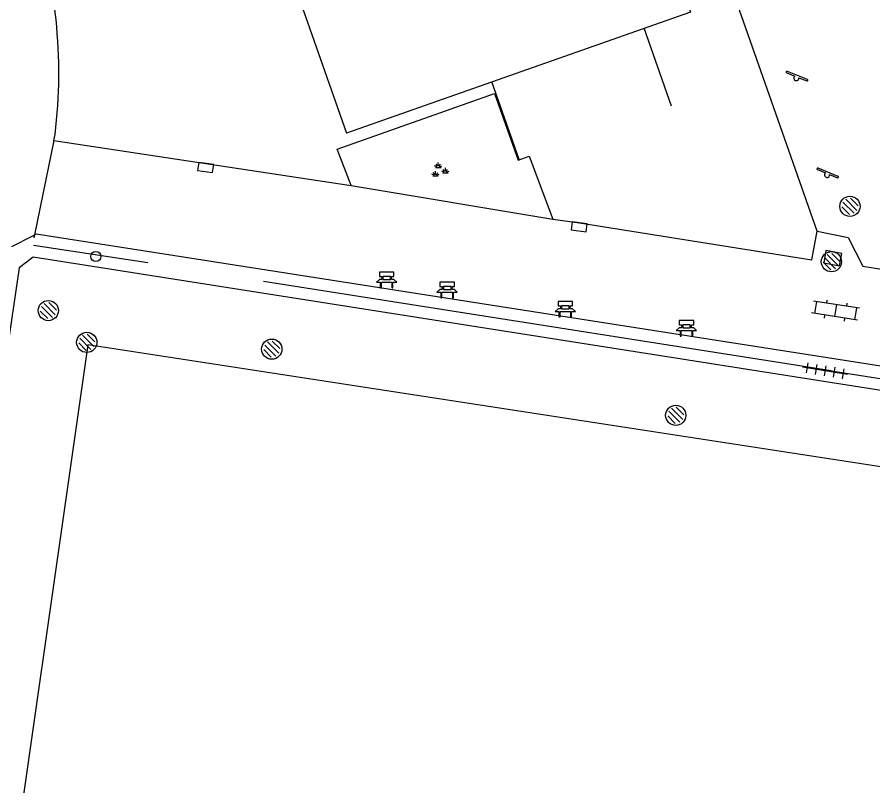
# Model space of a CAD drawing. Extents: x 135999 to 138000, y 396000 to 398501.
# Drawn here: x 136374.91 to 136417.23, y 396408.87 to 396446.87 of the extents above; entities that cross this region are included whole.
import ezdxf

# ---------------------------------------------------------------- set-up
doc = ezdxf.new("R2010")
doc.units = 0
for name, color, linetype in [('bs-afsc-belijning', 7, 'Continuous'), ('bs-afsc-hekwerk laag', 7, 'Continuous'), ('bs-afsc-poort', 7, 'Continuous'), ('bs-symb-beregeningsautomaat', 7, 'Continuous'), ('bs-symb-cornervlag', 7, 'Continuous'), ('bs-symb-hydrant', 7, 'Continuous'), ('bs-symb-magneetklep', 7, 'Continuous'), ('bs-symb-sproeier', 7, 'Continuous'), ('gg-afsc-erfafscheiding', 7, 'Continuous'), ('gg-afsc-hekwerk', 7, 'Continuous'), ('gg-bbg-hoofdgebouw', 7, 'Continuous'), ('gg-bbg-overig bouwwerk', 7, 'Continuous'), ('gg-knt-verharding', 7, 'Continuous'), ('gt-symb-bank', 7, 'Continuous'), ('gt-symb-groenvak', 7, 'Continuous'), ('gt-symb-klinker verharding', 7, 'Continuous'), ('gt-symb-kolk', 7, 'Continuous'), ('gt-symb-speelvoorziening', 7, 'Continuous'), ('gt-symb-tegel verharding', 7, 'Continuous'), ('gt-symb-verkeersbordpaal', 7, 'Continuous')]:
    doc.layers.add(name, color=color, linetype=linetype)

# ---------------------------------------------------------------- blocks, each defined once
blk = doc.blocks.new('gt0-BANK')
at = {"layer": 'gt-symb-bank'}
for p, q in [((-0.243, 0.547), (-0.243, 0.412)), ((0.244, 0.487), (0.244, 0.547)), ((-0.504, 0.274), (-0.322, 0.274)), ((-0.314, 0.265), (-0.314, 0.007)), ((-0.308, 0), (-0.266, 0)), ((-0.258, 0.009), (-0.258, 0.265)), ((-0.251, 0.274), (0.252, 0.274)), ((0.26, 0.265), (0.26, 0.007)), ((0.266, 0), (0.305, 0)), ((0.311, 0.007), (0.311, 0.265)), ((0.319, 0.274), (0.501, 0.274))]:
    blk.add_line(p, q, dxfattribs=at)
for points in [[(-0.362, 0.761), (-0.362, 0.554), (-0.251, 0.554)], [(0.252, 0.554), (0.359, 0.554), (0.359, 0.761), (-0.362, 0.761)], [(-0.251, 0.404), (-0.362, 0.404), (-0.504, 0.274)], [(0.501, 0.274), (0.359, 0.404), (0.244, 0.404)]]:
    blk.add_lwpolyline(points, dxfattribs=at)
for centre, start, end in [((-0.308, 0.007), 180, 270), ((0.266, 0.007), 180, 270), ((0.305, 0.007), 270, 0)]:
    blk.add_arc(centre, 0.00643, start, end, dxfattribs=at)
for points, degree in [([(-0.251, 0.554), (-0.243, 0.553), (-0.243, 0.547)], 2), ([(-0.18, 0.554), (0, 0.554), (0.18, 0.554), (0.189, 0.553), (0.189, 0.547), (0.189, 0.48), (0.189, 0.412), (0.189, 0.404), (0.18, 0.404), (0, 0.404), (-0.18, 0.404), (-0.188, 0.404), (-0.188, 0.412), (-0.188, 0.48), (-0.188, 0.547), (-0.186, 0.554), (-0.18, 0.554)], 3), ([(0.244, 0.547), (0.245, 0.554), (0.252, 0.554)], 2), ([(0.244, 0.404), (0.244, 0.462), (0.244, 0.487)], 2), ([(-0.322, 0.274), (-0.314, 0.273), (-0.314, 0.265)], 2), ([(-0.266, 0), (-0.258, 0), (-0.258, 0.009)], 2), ([(-0.258, 0.265), (-0.257, 0.274), (-0.251, 0.274)], 2), ([(-0.243, 0.412), (-0.243, 0.404), (-0.251, 0.404)], 2), ([(0.252, 0.274), (0.26, 0.273), (0.26, 0.265)], 2), ([(0.311, 0.265), (0.312, 0.274), (0.319, 0.274)], 2)]:
    blk.add_open_spline(points, degree=degree, dxfattribs=at)
blk = doc.blocks.new('gt0-KL1')
at = {"layer": 'gt-symb-klinker verharding'}
for p, q in [((-0.5, 0.3), (-0.5, 0.45)), ((0.5, 0.3), (0.5, 0.45)), ((-1.15, 0.3), (1.15, 0.3)), ((-1, -0.3), (-1, 0.3)), ((0, -0.3), (0, 0.3)), ((1, -0.3), (1, 0.3)), ((-1.15, -0.3), (1.15, -0.3)), ((-0.5, -0.45), (-0.5, -0.3)), ((0.5, -0.45), (0.5, -0.3))]:
    blk.add_line(p, q, dxfattribs=at)
blk = doc.blocks.new('bs0-BEREGENAUTOM')
at = {"layer": 'bs-symb-beregeningsautomaat'}
for p, q in [((-0.345, 0.203), (0.203, -0.345)), ((-0.212, 0.354), (0.345, -0.203)), ((0.025, 0.399), (0.399, 0.025)), ((-0.399, -0.025), (-0.025, -0.399))]:
    blk.add_line(p, q, dxfattribs=at)
blk.add_circle((0, 0), 0.5, dxfattribs=at)
blk = doc.blocks.new('bs0-HYDRANT')
at = {"layer": 'bs-symb-hydrant'}
for p, q in [((-0.345, 0.203), (0.203, -0.345)), ((-0.212, 0.354), (0.345, -0.203)), ((0.025, 0.399), (0.399, 0.025)), ((-0.399, -0.025), (-0.025, -0.399))]:
    blk.add_line(p, q, dxfattribs=at)
blk.add_circle((0, 0), 0.5, dxfattribs=at)
blk = doc.blocks.new('gt0-SV')
at = {"layer": 'gt-symb-speelvoorziening'}
for p, q in [((-0.477, 0.255), (-0.08, 0.096)), ((0.542, -0.076), (-0.449, 0.324)), ((0.125, 0.014), (0.515, -0.143))]:
    blk.add_line(p, q, dxfattribs=at)
for centre, radius, start, end in [((-0.466, 0.291), 0.0369, 63.6251, 252.6602), ((-0.002, -0.005), 0.128, 127.6866, 8.5986), ((0.531, -0.111), 0.0363, 243.5085, 72.5436)]:
    blk.add_arc(centre, radius, start, end, dxfattribs=at)
blk = doc.blocks.new('bs0-SPROEIER')
at = {"layer": 'bs-symb-sproeier'}
for p, q in [((-0.345, 0.203), (0.203, -0.345)), ((-0.212, 0.354), (0.345, -0.203)), ((0.025, 0.399), (0.399, 0.025)), ((-0.399, -0.025), (-0.025, -0.399))]:
    blk.add_line(p, q, dxfattribs=at)
blk.add_circle((0, 0), 0.5, dxfattribs=at)
blk = doc.blocks.new('bs0-CORNVLG')
at = {"layer": 'bs-symb-cornervlag'}
for p, q in [((-0.345, 0.203), (0.203, -0.345)), ((-0.212, 0.354), (0.345, -0.203)), ((0.025, 0.399), (0.399, 0.025)), ((-0.399, -0.025), (-0.025, -0.399))]:
    blk.add_line(p, q, dxfattribs=at)
blk.add_circle((0, 0), 0.5, dxfattribs=at)
blk = doc.blocks.new('BS0-MAGNKLP')
at = {"layer": 'bs-symb-magneetklep'}
for p, q in [((-0.345, 0.203), (0.203, -0.345)), ((-0.212, 0.354), (0.345, -0.203)), ((0.025, 0.399), (0.399, 0.025)), ((-0.399, -0.025), (-0.025, -0.399))]:
    blk.add_line(p, q, dxfattribs=at)
blk.add_circle((0, 0), 0.5, dxfattribs=at)
blk = doc.blocks.new('gt0-VPAAL')
at = {"layer": 'gt-symb-verkeersbordpaal'}
blk.add_circle((0, 0), 0.25, dxfattribs=at)
blk = doc.blocks.new('gt0-KOLK')
at = {"layer": 'gt-symb-kolk'}
blk.add_lwpolyline([(0, 0), (0.375, 0), (0.375, 0.4), (-0.375, 0.4), (-0.375, 0), (0, 0)], dxfattribs=at)
blk = doc.blocks.new('gt0-GRVAK')
at = {"layer": 'gt-symb-groenvak'}
for p, q in [((-0.11, 0.189), (-0.228, 0.24)), ((-0.182, 0.153), (0.088, 0.153)), ((-0.091, 0.211), (-0.156, 0.322)), ((-0.047, 0.214), (-0.047, 0.393)), ((-0.004, 0.211), (0.061, 0.322)), ((0.015, 0.189), (0.133, 0.24)), ((0.262, -0.052), (0.197, 0.059)), ((0.305, -0.049), (0.305, 0.13)), ((0.349, -0.052), (0.414, 0.059)), ((-0.245, -0.228), (-0.363, -0.177)), ((-0.318, -0.264), (-0.047, -0.264)), ((-0.226, -0.206), (-0.291, -0.095)), ((-0.183, -0.203), (-0.183, -0.024)), ((-0.139, -0.206), (-0.074, -0.095)), ((-0.12, -0.228), (-0.002, -0.177)), ((0.243, -0.074), (0.125, -0.023)), ((0.17, -0.11), (0.441, -0.11)), ((0.368, -0.074), (0.486, -0.023))]:
    blk.add_line(p, q, dxfattribs=at)
blk = doc.blocks.new('gt0-TEG1')
at = {"layer": 'gt-symb-tegel verharding'}
for p, q in [((-1.125, 0), (1.125, 0)), ((-0.9, -0.25), (-0.9, 0.25)), ((-0.45, -0.25), (-0.45, 0.25)), ((0, -0.25), (0, 0.25)), ((0.45, -0.25), (0.45, 0.25)), ((0.9, -0.25), (0.9, 0.25))]:
    blk.add_line(p, q, dxfattribs=at)

msp = doc.modelspace()

# ---------------------------------------------------------------- linework, layer by layer
at = {"layer": 'bs-afsc-belijning'}
msp.add_lwpolyline([(136378.402, 396430.675), (136369.254, 396366.811), (136467.634, 396351.324), (136477.189, 396415.479), (136378.402, 396430.675)], dxfattribs=at)
at = {"layer": 'bs-afsc-hekwerk laag'}
for p, q in [((136381.37, 396434.728), (136375.724, 396435.58)), ((136414.118, 396429.546), (136387.091, 396433.803)), ((136415.157, 396429.383), (136482.93, 396418.711))]:
    msp.add_line(p, q, dxfattribs=at)
at = {"layer": 'bs-afsc-poort'}
msp.add_line((136415.157, 396429.383), (136414.118, 396429.546), dxfattribs=at)
msp.add_lwpolyline([(136376.725, 396440.773), (136375.766, 396436.107), (136375.738, 396435.968)], dxfattribs=at)
at = {"layer": 'gg-afsc-erfafscheiding'}
for p, q in [((136407.273, 396442.477), (136405.924, 396446.317)), ((136399.738, 396439.829), (136398.389, 396443.669))]:
    msp.add_line(p, q, dxfattribs=at)
at = {"layer": 'gg-afsc-hekwerk'}
for p, q in [((136376.725, 396440.773), (136376.787, 396441.076)), ((136376.725, 396440.773), (136375.766, 396436.107)), ((136375.766, 396436.107), (136375.738, 396435.968)), ((136381.37, 396434.728), (136375.724, 396435.58)), ((136414.118, 396429.546), (136387.091, 396433.803)), ((136415.157, 396429.383), (136414.118, 396429.546)), ((136415.157, 396429.383), (136482.93, 396418.711))]:
    msp.add_line(p, q, dxfattribs=at)
msp.add_arc((136351.604, 396444.121), 25.366, 353.1059, 18.7866, dxfattribs=at)
at = {"layer": 'gg-bbg-hoofdgebouw'}
msp.add_line((136386.21, 396455.31), (136391.19, 396441.14), dxfattribs=at)
msp.add_lwpolyline([(136398.161, 396460.422), (136405.567, 396463.025), (136405.673, 396462.723), (136405.173, 396462.547), (136407.58, 396455.708), (136408.08, 396455.884), (136408.346, 396455.129), (136407.544, 396454.847), (136407.368, 396455.347), (136405.538, 396454.703), (136408.207, 396447.119), (136391.19, 396441.14)], dxfattribs=at)
at = {"layer": 'gg-bbg-overig bouwwerk'}
msp.add_lwpolyline([(136415.689, 396435.184), (136414.901, 396435.336), (136414.794, 396434.724), (136415.582, 396434.572), (136415.689, 396435.184)], dxfattribs=at)
at = {"layer": 'gg-knt-verharding'}
for p, q in [((136376.725, 396440.773), (136391.422, 396438.549)), ((136391.422, 396438.549), (136401.398, 396436.881)), ((136374.649, 396435.536), (136375.689, 396436.067)), ((136375.689, 396436.067), (136375.766, 396436.107))]:
    msp.add_line(p, q, dxfattribs=at)
for points in [[(136414.466, 396436.291), (136409.019, 396451.828), (136410.544, 396452.348), (136401.745, 396477.159), (136417.418, 396482.604), (136418.252, 396480.272), (136427.796, 396483.687), (136446.699, 396431.294)], [(136391.422, 396438.549), (136390.743, 396440.336), (136398.521, 396443.094), (136399.685, 396439.8), (136400.232, 396439.993), (136401.398, 396436.881)], [(136401.398, 396436.881), (136402.727, 396436.705), (136414.214, 396434.867), (136414.466, 396436.291)], [(136444.613, 396425.394), (136375.851, 396436.15), (136375.766, 396436.107)], [(136414.466, 396436.291), (136415.998, 396435.978), (136416.732, 396434.556), (136425.866, 396433.089), (136441.463, 396430.658), (136443.882, 396430.243), (136446.699, 396431.294)], [(136444.613, 396425.394), (136483.556, 396419.306), (136483.359, 396418.079), (136375.706, 396435.008), (136375.007, 396434.485), (136364.072, 396359.973), (136363.778, 396360.091)]]:
    msp.add_lwpolyline(points, dxfattribs=at)

# ---------------------------------------------------------------- block references
at = {"layer": 'bs-symb-beregeningsautomaat'}
msp.add_blockref('bs0-BEREGENAUTOM', (136415.175, 396434.782), dxfattribs=at)
at = {"layer": 'bs-symb-cornervlag'}
msp.add_blockref('bs0-CORNVLG', (136378.353, 396430.793), dxfattribs=at)
at = {"layer": 'bs-symb-hydrant'}
msp.add_blockref('bs0-HYDRANT', (136416.094, 396437.518), dxfattribs=at)
at = {"layer": 'bs-symb-magneetklep'}
msp.add_blockref('BS0-MAGNKLP', (136376.452, 396432.365), dxfattribs=at)
at = {"layer": 'bs-symb-sproeier'}
for p in [(136387.501, 396430.46), (136407.479, 396427.187)]:
    msp.add_blockref('bs0-SPROEIER', p, dxfattribs=at)
at = {"layer": 'gt-symb-bank'}
for p in [(136393.183, 396433.496), (136396.176, 396433.002), (136402.019, 396432.052), (136408.009, 396431.106)]:
    msp.add_blockref('gt0-BANK', p, dxfattribs=at)
at = {"layer": 'gt-symb-groenvak'}
msp.add_blockref('gt0-GRVAK', (136395.782, 396439.286), dxfattribs=at)
at = {"layer": 'gt-symb-klinker verharding', "rotation": 170.97080115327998}
msp.add_blockref('gt0-KL1', (136415.376, 396432.362), dxfattribs=at)
at = {"layer": 'gt-symb-kolk'}
for p, rotation in [((136384.26, 396439.634), 171.43241009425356), ((136402.727, 396436.705), 172.41293092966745)]:
    msp.add_blockref('gt0-KOLK', p, dxfattribs=dict(at, rotation=rotation))
at = {"layer": 'gt-symb-speelvoorziening'}
for p in [(136413.446, 396443.863), (136414.964, 396439.077)]:
    msp.add_blockref('gt0-SV', p, dxfattribs=at)
at = {"layer": 'gt-symb-tegel verharding', "rotation": 170.97080115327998}
msp.add_blockref('gt0-TEG1', (136414.859, 396429.387), dxfattribs=at)
at = {"layer": 'gt-symb-verkeersbordpaal'}
msp.add_blockref('gt0-VPAAL', (136378.802, 396435.037), dxfattribs=at)

doc.saveas('drawing.dxf')
